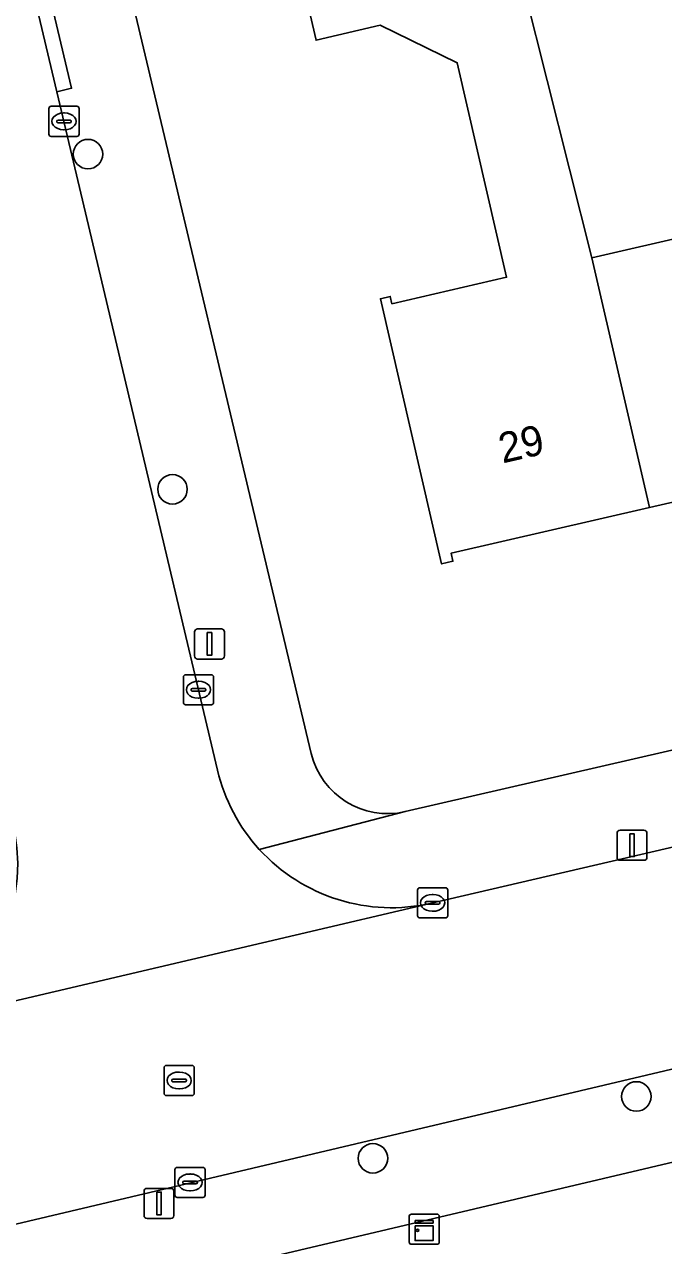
# Model space of a CAD drawing. Extents: x 162026 to 163502, y 387295 to 388169.
# Drawn here: x 163053.09 to 163074.27, y 387614.49 to 387654.99 of the extents above; entities that cross this region are included whole.
import ezdxf

# ---------------------------------------------------------------- set-up
doc = ezdxf.new("R2010")
doc.units = 0
for name, color, linetype in [('IMGEO_Boom', 7, 'Continuous'), ('IMGEO_Erf', 7, 'Continuous'), ('IMGEO_Groenvoorziening', 7, 'Continuous'), ('IMGEO_Kast', 7, 'Continuous'), ('IMGEO_Kolk', 7, 'Continuous'), ('IMGEO_Lichtmast', 7, 'Continuous'), ('IMGEO_Pand', 7, 'Continuous'), ('IMGEO_Pand_nummerreeks', 7, 'Continuous'), ('IMGEO_Rijbaan_lokaal_open', 7, 'Continuous'), ('IMGEO_Rioolput', 7, 'Continuous'), ('IMGEO_Voetpad_open', 7, 'Continuous')]:
    doc.layers.add(name, color=color, linetype=linetype)

msp = doc.modelspace()

# ---------------------------------------------------------------- linework, layer by layer
at = {"layer": 'IMGEO_Boom'}
for centre in [(163055.197, 387650.694), (163057.997, 387639.578), (163073.372, 387619.44), (163064.64, 387617.388)]:
    msp.add_circle(centre, 0.489, dxfattribs=at)
at = {"layer": 'IMGEO_Erf'}
for points in [[(163055.754, 387659.617), (163062.595, 387630.813)], [(163069.68, 387656.084), (163071.898, 387647.259), (163078.704, 387648.827), (163085.275, 387650.341), (163085.222, 387650.575), (163085.599, 387650.662), (163086.499, 387646.753), (163087.622, 387641.88), (163087.332, 387641.813), (163087.273, 387642.071), (163080.609, 387640.536), (163073.803, 387638.968), (163067.228, 387637.453), (163067.289, 387637.19), (163066.917, 387637.104), (163064.89, 387645.899), (163065.212, 387645.973), (163065.267, 387645.731), (163069.068, 387646.607), (163067.433, 387653.725), (163064.883, 387654.967), (163062.756, 387654.472), (163062.021, 387657.662)], [(163065.711, 387628.886), (163090.684, 387634.64), (163088.635, 387642.638), (163085.636, 387654.341), (163087.815, 387654.833), (163089.108, 387649.347), (163092.049, 387650.094), (163093.538, 387643.894), (163090.572, 387643.134), (163092.634, 387635.089), (163117.173, 387640.742)]]:
    msp.add_lwpolyline(points, dxfattribs=at)
msp.add_arc((163065.128, 387631.427), 2.607, 193.6193, 282.9137, dxfattribs=at)
at = {"layer": 'IMGEO_Groenvoorziening'}
msp.add_lwpolyline([(163085.261, 387619.784), (163060.843, 387614.018)], dxfattribs=at)
at = {"layer": 'IMGEO_Kast'}
for p, q in [((163065.841, 387614.61), (163065.841, 387615.451)), ((163065.841, 387615.451), (163065.841, 387614.61)), ((163065.916, 387615.535), (163066.757, 387615.535)), ((163066.757, 387615.535), (163065.916, 387615.535)), ((163066.841, 387615.46), (163066.841, 387614.619)), ((163066.841, 387614.619), (163066.841, 387615.46)), ((163066.766, 387614.535), (163065.925, 387614.535)), ((163065.925, 387614.535), (163066.766, 387614.535))]:
    msp.add_line(p, q, dxfattribs=at)
for points in [[(163066.036, 387615.325), (163066.636, 387615.325), (163066.636, 387615.24), (163066.036, 387615.24), (163066.036, 387615.325)], [(163066.036, 387615.15), (163066.636, 387615.15), (163066.636, 387614.661), (163066.036, 387614.661), (163066.036, 387615.15)]]:
    msp.add_lwpolyline(points, dxfattribs=at)
msp.add_circle((163066.12, 387614.999), 0.0377, dxfattribs=at)
for centre, start, end in [((163065.919, 387615.457), 92.4484, 184.2845), ((163065.919, 387615.457), 92.4484, 184.2845), ((163066.763, 387615.457), 2.4484, 94.2845), ((163066.763, 387615.457), 2.4484, 94.2845), ((163065.919, 387614.613), 182.4484, 274.2845), ((163065.919, 387614.613), 182.4484, 274.2845), ((163066.763, 387614.613), 272.4484, 4.2845), ((163066.763, 387614.613), 272.4484, 4.2845)]:
    msp.add_arc(centre, 0.0779, start, end, dxfattribs=at)
at = {"layer": 'IMGEO_Kolk'}
for p, q in [((163053.901, 387651.353), (163053.901, 387652.205)), ((163053.976, 387652.279), (163054.828, 387652.279)), ((163054.389, 387652.059), (163054.414, 387652.059)), ((163054.902, 387652.205), (163054.902, 387651.353)), ((163054.16, 387651.773), (163054.16, 387651.785)), ((163054.598, 387651.736), (163054.2, 387651.736)), ((163054.203, 387651.822), (163054.601, 387651.822)), ((163054.644, 387651.785), (163054.644, 387651.773)), ((163054.828, 387651.279), (163053.976, 387651.279)), ((163054.412, 387651.499), (163054.387, 387651.499)), ((163058.433, 387633.428), (163059.285, 387633.428)), ((163058.358, 387632.502), (163058.358, 387633.354)), ((163058.846, 387633.208), (163058.871, 387633.208)), ((163059.359, 387633.354), (163059.359, 387632.502)), ((163058.617, 387632.922), (163058.617, 387632.934)), ((163059.055, 387632.885), (163058.657, 387632.885)), ((163058.66, 387632.971), (163059.058, 387632.971)), ((163058.869, 387632.648), (163058.844, 387632.648)), ((163059.101, 387632.934), (163059.101, 387632.922)), ((163059.285, 387632.428), (163058.433, 387632.428)), ((163066.118, 387625.434), (163066.118, 387626.286)), ((163066.193, 387626.36), (163067.045, 387626.36)), ((163066.606, 387626.14), (163066.631, 387626.14)), ((163067.119, 387626.286), (163067.119, 387625.434)), ((163066.377, 387625.854), (163066.377, 387625.866)), ((163066.815, 387625.817), (163066.417, 387625.817)), ((163066.42, 387625.903), (163066.818, 387625.903)), ((163066.861, 387625.866), (163066.861, 387625.854)), ((163067.045, 387625.36), (163066.193, 387625.36)), ((163066.629, 387625.58), (163066.604, 387625.58)), ((163058.079, 387616.162), (163058.079, 387617.014)), ((163058.154, 387617.088), (163059.006, 387617.088)), ((163058.567, 387616.868), (163058.592, 387616.868)), ((163059.08, 387617.014), (163059.08, 387616.162)), ((163058.338, 387616.582), (163058.338, 387616.594)), ((163058.776, 387616.545), (163058.378, 387616.545)), ((163058.381, 387616.631), (163058.779, 387616.631)), ((163058.822, 387616.594), (163058.822, 387616.582)), ((163059.006, 387616.088), (163058.154, 387616.088)), ((163058.59, 387616.308), (163058.565, 387616.308))]:
    msp.add_line(p, q, dxfattribs=at)
for points in [[(163053.901, 387651.353), (163053.901, 387652.205)], [(163053.976, 387652.279), (163054.828, 387652.279)], [(163054.902, 387652.205), (163054.902, 387651.353)], [(163054.828, 387651.279), (163053.976, 387651.279)], [(163058.433, 387633.428), (163059.285, 387633.428)], [(163058.358, 387632.502), (163058.358, 387633.354)], [(163059.359, 387633.354), (163059.359, 387632.502)], [(163059.285, 387632.428), (163058.433, 387632.428)], [(163066.118, 387625.434), (163066.118, 387626.286)], [(163066.193, 387626.36), (163067.045, 387626.36)], [(163067.119, 387626.286), (163067.119, 387625.434)], [(163067.045, 387625.36), (163066.193, 387625.36)], [(163058.079, 387616.162), (163058.079, 387617.014)], [(163058.154, 387617.088), (163059.006, 387617.088)], [(163059.08, 387617.014), (163059.08, 387616.162)], [(163059.006, 387616.088), (163058.154, 387616.088)]]:
    msp.add_lwpolyline(points, dxfattribs=at)
for centre, radius, start, end in [((163053.978, 387652.203), 0.0765, 91.552, 178.448), ((163053.978, 387652.203), 0.0765, 91.552, 178.448), ((163054.826, 387652.203), 0.0765, 1.552, 88.448), ((163054.826, 387652.203), 0.0765, 1.552, 88.448), ((163054.2, 387651.782), 0.0403, 85.8775, 175.7526), ((163054.197, 387651.772), 0.0366, 178.938, 274.7102), ((163054.601, 387651.779), 0.043, 264.8664, 352.4533), ((163054.605, 387651.784), 0.0386, 1.7309, 96.639), ((163053.978, 387651.355), 0.0765, 181.552, 268.448), ((163053.978, 387651.355), 0.0765, 181.552, 268.448), ((163054.826, 387651.355), 0.0765, 271.552, 358.448), ((163054.826, 387651.355), 0.0765, 271.552, 358.448), ((163058.435, 387633.352), 0.0765, 91.552, 178.448), ((163058.435, 387633.352), 0.0765, 91.552, 178.448), ((163059.283, 387633.352), 0.0765, 1.552, 88.448), ((163059.283, 387633.352), 0.0765, 1.552, 88.448), ((163058.657, 387632.931), 0.0403, 85.8775, 175.7526), ((163058.654, 387632.921), 0.0366, 178.938, 274.7102), ((163059.058, 387632.928), 0.043, 264.8664, 352.4533), ((163059.062, 387632.933), 0.0386, 1.7309, 96.639), ((163058.435, 387632.504), 0.0765, 181.552, 268.448), ((163058.435, 387632.504), 0.0765, 181.552, 268.448), ((163059.283, 387632.504), 0.0765, 271.552, 358.448), ((163059.283, 387632.504), 0.0765, 271.552, 358.448), ((163066.195, 387626.284), 0.0765, 91.552, 178.448), ((163066.195, 387626.284), 0.0765, 91.552, 178.448), ((163067.043, 387626.284), 0.0765, 1.552, 88.448), ((163067.043, 387626.284), 0.0765, 1.552, 88.448), ((163066.417, 387625.863), 0.0403, 85.8775, 175.7526), ((163066.414, 387625.853), 0.0366, 178.938, 274.7102), ((163066.818, 387625.86), 0.043, 264.8664, 352.4533), ((163066.822, 387625.865), 0.0386, 1.7309, 96.639), ((163066.195, 387625.436), 0.0765, 181.552, 268.448), ((163066.195, 387625.436), 0.0765, 181.552, 268.448), ((163067.043, 387625.436), 0.0765, 271.552, 358.448), ((163067.043, 387625.436), 0.0765, 271.552, 358.448), ((163058.156, 387617.012), 0.0765, 91.552, 178.448), ((163058.156, 387617.012), 0.0765, 91.552, 178.448), ((163059.004, 387617.012), 0.0765, 1.552, 88.448), ((163059.004, 387617.012), 0.0765, 1.552, 88.448), ((163058.378, 387616.591), 0.0403, 85.8775, 175.7526), ((163058.375, 387616.581), 0.0366, 178.938, 274.7102), ((163058.779, 387616.588), 0.043, 264.8664, 352.4533), ((163058.783, 387616.593), 0.0386, 1.7309, 96.639), ((163058.156, 387616.164), 0.0765, 181.552, 268.448), ((163058.156, 387616.164), 0.0765, 181.552, 268.448), ((163059.004, 387616.164), 0.0765, 271.552, 358.448), ((163059.004, 387616.164), 0.0765, 271.552, 358.448)]:
    msp.add_arc(centre, radius, start, end, dxfattribs=at)
for centre, major_axis, ratio, start_param, end_param in [((163054.388, 387651.779), (-0.387, 0.002), 0.722429, 4.712389, 7.853982), ((163054.413, 387651.779), (-0.39, 0.002), 0.717154, 1.570796, 4.712389), ((163058.845, 387632.928), (-0.387, 0.002), 0.722429, 4.712389, 7.853982), ((163058.87, 387632.928), (-0.39, 0.002), 0.717154, 1.570796, 4.712389), ((163066.605, 387625.86), (-0.387, 0.002), 0.722429, 4.712389, 7.853982), ((163066.63, 387625.86), (-0.39, 0.002), 0.717154, 1.570796, 4.712389), ((163058.566, 387616.588), (-0.387, 0.002), 0.722429, 4.712389, 7.853982), ((163058.591, 387616.588), (-0.39, 0.002), 0.717154, 1.570796, 4.712389)]:
    msp.add_ellipse(centre, major_axis=major_axis, ratio=ratio, start_param=start_param, end_param=end_param, dxfattribs=at)
at = {"layer": 'IMGEO_Lichtmast'}
for p, q in [((163058.731, 387634.048), (163058.731, 387634.848)), ((163058.731, 387634.848), (163058.731, 387634.048)), ((163058.831, 387634.948), (163059.621, 387634.948)), ((163059.621, 387634.948), (163058.831, 387634.948)), ((163059.721, 387634.848), (163059.721, 387634.048)), ((163059.721, 387634.048), (163059.721, 387634.848)), ((163059.621, 387633.948), (163058.831, 387633.948)), ((163058.831, 387633.948), (163059.621, 387633.948)), ((163072.731, 387627.371), (163072.731, 387628.171)), ((163072.731, 387628.171), (163072.731, 387627.371)), ((163072.831, 387628.271), (163073.621, 387628.271)), ((163073.621, 387628.271), (163072.831, 387628.271)), ((163073.721, 387628.171), (163073.721, 387627.371)), ((163073.721, 387627.371), (163073.721, 387628.171)), ((163073.621, 387627.271), (163072.831, 387627.271)), ((163072.831, 387627.271), (163073.621, 387627.271)), ((163057.154, 387616.391), (163057.944, 387616.391)), ((163057.944, 387616.391), (163057.154, 387616.391)), ((163057.054, 387615.491), (163057.054, 387616.291)), ((163057.054, 387616.291), (163057.054, 387615.491)), ((163058.044, 387616.291), (163058.044, 387615.491)), ((163058.044, 387615.491), (163058.044, 387616.291)), ((163057.944, 387615.391), (163057.154, 387615.391)), ((163057.154, 387615.391), (163057.944, 387615.391))]:
    msp.add_line(p, q, dxfattribs=at)
for points in [[(163059.151, 387634.823), (163059.301, 387634.823), (163059.301, 387634.073), (163059.151, 387634.073), (163059.151, 387634.823)], [(163073.151, 387628.146), (163073.301, 387628.146), (163073.301, 387627.396), (163073.151, 387627.396), (163073.151, 387628.146)], [(163057.474, 387616.266), (163057.624, 387616.266), (163057.624, 387615.516), (163057.474, 387615.516), (163057.474, 387616.266)]]:
    msp.add_lwpolyline(points, dxfattribs=at)
for centre, start, end in [((163058.831, 387634.848), 90, 180), ((163058.831, 387634.848), 90, 180), ((163059.621, 387634.848), 0, 90), ((163059.621, 387634.848), 360, 90), ((163058.831, 387634.048), 180, 270), ((163058.831, 387634.048), 180, 270), ((163059.621, 387634.048), 270, 0), ((163059.621, 387634.048), 270, 0), ((163072.831, 387628.171), 90, 180), ((163072.831, 387628.171), 90, 180), ((163073.621, 387628.171), 0, 90), ((163073.621, 387628.171), 360, 90), ((163072.831, 387627.371), 180, 270), ((163072.831, 387627.371), 180, 270), ((163073.621, 387627.371), 270, 0), ((163073.621, 387627.371), 270, 0), ((163057.154, 387616.291), 90, 180), ((163057.154, 387616.291), 90, 180), ((163057.944, 387616.291), 0, 90), ((163057.944, 387616.291), 360, 90), ((163057.154, 387615.491), 180, 270), ((163057.154, 387615.491), 180, 270), ((163057.944, 387615.491), 270, 0), ((163057.944, 387615.491), 270, 0)]:
    msp.add_arc(centre, 0.1, start, end, dxfattribs=at)
at = {"layer": 'IMGEO_Pand'}
for points in [[(163068.879, 387659.345), (163062.021, 387657.662), (163062.756, 387654.472), (163064.883, 387654.967), (163067.433, 387653.725), (163069.068, 387646.607), (163065.267, 387645.731), (163065.212, 387645.973), (163064.89, 387645.899), (163066.917, 387637.104), (163067.289, 387637.19), (163067.228, 387637.453), (163073.803, 387638.968), (163071.898, 387647.259), (163069.68, 387656.084)], [(163073.803, 387638.968), (163080.609, 387640.536), (163078.704, 387648.827), (163071.898, 387647.259)]]:
    msp.add_lwpolyline(points, close=True, dxfattribs=at)
at = {"layer": 'IMGEO_Rijbaan_lokaal_open'}
for points in [[(163023.93, 387750), (163039.254, 387685.294), (163040.421, 387680.369), (163051.868, 387632.035), (163052.72, 387628.437), (163052.773, 387628.185), (163052.844, 387627.681), (163052.87, 387627.172), (163052.85, 387626.664), (163052.784, 387626.159), (163052.674, 387625.663), (163052.52, 387625.178), (163052.324, 387624.708), (163052.086, 387624.258), (163051.809, 387623.832), (163051.495, 387623.431), (163051.146, 387623.061), (163050.766, 387622.723), (163050.357, 387622.42), (163049.922, 387622.155), (163049.466, 387621.93), (163048.991, 387621.746), (163048.502, 387621.606), (163066.582, 387625.85)], [(163059.489, 387630.259), (163054.169, 387652.759), (163052.819, 387658.467), (163045.16, 387690.86), (163044.905, 387691.698), (163040.781, 387709.218), (163040.747, 387709.481)], [(163000, 387602.721), (163084.55, 387622.71), (163089.75, 387623.942), (163119.545, 387630.998), (163118.037, 387637.814), (163097.148, 387632.957), (163089.671, 387631.218), (163088.198, 387630.876), (163066.582, 387625.85), (163048.502, 387621.606), (163000, 387610.111)]]:
    msp.add_lwpolyline(points, dxfattribs=at)
for centre, radius, start, end in [((163065.252, 387631.622), 5.922, 193.3039, 222.3139), ((163065.254, 387631.623), 5.924, 222.3173, 282.9575)]:
    msp.add_arc(centre, radius, start, end, dxfattribs=at)
at = {"layer": 'IMGEO_Rioolput'}
for p, q in [((163057.793, 387620.47), (163058.645, 387620.47)), ((163057.718, 387619.544), (163057.718, 387620.396)), ((163058.206, 387620.25), (163058.231, 387620.25)), ((163058.719, 387620.396), (163058.719, 387619.544)), ((163057.977, 387619.964), (163057.977, 387619.976)), ((163058.415, 387619.927), (163058.017, 387619.927)), ((163058.02, 387620.013), (163058.418, 387620.013)), ((163058.229, 387619.69), (163058.204, 387619.69)), ((163058.461, 387619.976), (163058.461, 387619.964)), ((163058.645, 387619.47), (163057.793, 387619.47))]:
    msp.add_line(p, q, dxfattribs=at)
for points in [[(163057.793, 387620.47), (163058.645, 387620.47)], [(163057.718, 387619.544), (163057.718, 387620.396)], [(163058.719, 387620.396), (163058.719, 387619.544)], [(163058.645, 387619.47), (163057.793, 387619.47)]]:
    msp.add_lwpolyline(points, dxfattribs=at)
for centre, radius, start, end in [((163057.795, 387620.394), 0.0765, 91.552, 178.448), ((163057.795, 387620.394), 0.0765, 91.552, 178.448), ((163058.643, 387620.394), 0.0765, 1.552, 88.448), ((163058.643, 387620.394), 0.0765, 1.552, 88.448), ((163058.017, 387619.973), 0.0403, 85.8775, 175.7526), ((163058.014, 387619.963), 0.0366, 178.938, 274.7102), ((163058.418, 387619.97), 0.043, 264.8664, 352.4533), ((163058.422, 387619.975), 0.0386, 1.7309, 96.639), ((163057.795, 387619.546), 0.0765, 181.552, 268.448), ((163057.795, 387619.546), 0.0765, 181.552, 268.448), ((163058.643, 387619.546), 0.0765, 271.552, 358.448), ((163058.643, 387619.546), 0.0765, 271.552, 358.448)]:
    msp.add_arc(centre, radius, start, end, dxfattribs=at)
for centre, major_axis, ratio, start_param, end_param in [((163058.205, 387619.97), (-0.387, 0.002), 0.722429, 4.712389, 7.853982), ((163058.23, 387619.97), (-0.39, 0.002), 0.717154, 1.570796, 4.712389)]:
    msp.add_ellipse(centre, major_axis=major_axis, ratio=ratio, start_param=start_param, end_param=end_param, dxfattribs=at)
at = {"layer": 'IMGEO_Voetpad_open'}
for points in [[(163062.595, 387630.813), (163055.754, 387659.617), (163055.409, 387661.071), (163048.171, 387691.551)], [(163045.16, 387690.86), (163052.819, 387658.467), (163053.304, 387658.587), (163054.654, 387652.879), (163054.169, 387652.759), (163059.489, 387630.259)], [(163121.958, 387641.843), (163117.173, 387640.742), (163092.634, 387635.089), (163090.684, 387634.64), (163065.711, 387628.886), (163060.873, 387627.635)], [(163066.582, 387625.85), (163088.198, 387630.876), (163089.671, 387631.218), (163089.554, 387631.703), (163097.031, 387633.442)], [(163060.873, 387627.635), (163065.711, 387628.886)], [(163060.843, 387614.018), (163085.261, 387619.784), (163084.66, 387622.261), (163084.55, 387622.71), (163000, 387602.721)]]:
    msp.add_lwpolyline(points, dxfattribs=at)
msp.add_lwpolyline([(163052.819, 387658.467), (163054.169, 387652.759), (163054.654, 387652.879), (163053.304, 387658.587)], close=True, dxfattribs=at)
for centre, radius, start, end in [((163065.128, 387631.427), 2.607, 193.6193, 282.9137), ((163065.252, 387631.622), 5.922, 193.3039, 222.3139), ((163065.254, 387631.623), 5.924, 222.3173, 282.9575)]:
    msp.add_arc(centre, radius, start, end, dxfattribs=at)

# ---------------------------------------------------------------- texts
at = {"layer": 'IMGEO_Pand_nummerreeks'}
msp.add_text('29', height=1, rotation=12.9735, dxfattribs=at).set_placement((163068.936, 387640.432))

doc.saveas('drawing.dxf')
